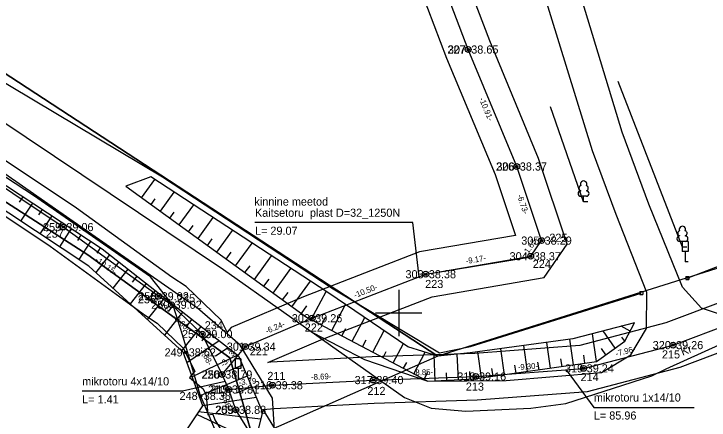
# Model space of a CAD drawing. Extents: x 647603 to 650850, y 6482647 to 6486043.
# Drawn here: x 649416.8 to 649476.7, y 6483340.8 to 6483375.8 of the extents above; entities that cross this region are included whole.
import ezdxf

# ---------------------------------------------------------------- set-up
doc = ezdxf.new("R2010")
doc.units = 0
for name, color, linetype in [('AED', 7, 'Continuous'), ('JOONSIDE', 7, 'Continuous'), ('KOORDPUNKT', 7, 'Continuous'), ('LIIKLUS', 7, 'Continuous'), ('MOOTKORG_EH2000', 7, 'Continuous'), ('MOOTMPUNKT', 7, 'Continuous'), ('MOOTNR', 7, 'Continuous'), ('MOOTPIIR', 7, 'Continuous'), ('PIIR', 7, 'Continuous'), ('PUU', 7, 'Continuous'), ('RELJEEF', 7, 'Continuous'), ('SITRASS', 7, 'Continuous'), ('TEE', 7, 'Continuous'), ('VORK', 7, 'Continuous')]:
    doc.layers.add(name, color=color, linetype=linetype)

msp = doc.modelspace()

# ---------------------------------------------------------------- linework, layer by layer
at = {"layer": 'AED'}
for p, q in [((649474.743, 6483353.128), (649474.743, 6483352.878)), ((649474.743, 6483353.128), (649474.993, 6483353.128)), ((649474.743, 6483352.878), (649474.993, 6483352.878)), ((649474.993, 6483353.128), (649474.993, 6483352.878)), ((649470.776, 6483351.837), (649470.776, 6483351.587)), ((649470.776, 6483351.837), (649471.026, 6483351.837)), ((649470.776, 6483351.587), (649471.026, 6483351.587)), ((649471.026, 6483351.837), (649471.026, 6483351.587))]:
    msp.add_line(p, q, dxfattribs=at)
for points in [[(649371.454, 6483402.728), (649368.986, 6483399.146), (649389.34, 6483386.557), (649409.157, 6483373.938), (649429.643, 6483361.724), (649444.366, 6483352.079), (649453.508, 6483346.556)], [(649474.868, 6483353.003), (649501.071, 6483363.059)], [(649453.508, 6483346.556), (649456.192, 6483347.11), (649470.901, 6483351.712)]]:
    msp.add_lwpolyline(points, dxfattribs=at)
at = {"layer": 'KOORDPUNKT'}
for centre, radius in [((649455.99, 6483372.697), 0.25), ((649455.99, 6483372.697), 0.025), ((649455.99, 6483372.697), 0.0221), ((649455.99, 6483372.697), 0.0191), ((649455.99, 6483372.697), 0.0161), ((649455.99, 6483372.697), 0.0132), ((649455.99, 6483372.697), 0.0102), ((649455.99, 6483372.697), 0.00726), ((649455.99, 6483372.697), 0.0043), ((649460.175, 6483362.617), 0.25), ((649460.175, 6483362.617), 0.025), ((649460.175, 6483362.617), 0.0221), ((649460.175, 6483362.617), 0.0191), ((649460.175, 6483362.617), 0.0161), ((649460.175, 6483362.617), 0.0132), ((649460.175, 6483362.617), 0.0102), ((649460.175, 6483362.617), 0.00726), ((649460.175, 6483362.617), 0.0043), ((649421.101, 6483357.4), 0.25), ((649421.101, 6483357.4), 0.025), ((649421.101, 6483357.4), 0.0221), ((649421.101, 6483357.4), 0.0191), ((649421.101, 6483357.4), 0.0161), ((649421.101, 6483357.4), 0.0132), ((649421.101, 6483357.4), 0.0102), ((649421.101, 6483357.4), 0.00726), ((649421.101, 6483357.4), 0.0043), ((649462.312, 6483356.237), 0.25), ((649462.312, 6483356.237), 0.025), ((649462.312, 6483356.237), 0.0221), ((649462.312, 6483356.237), 0.0191), ((649462.312, 6483356.237), 0.0161), ((649462.312, 6483356.237), 0.0132), ((649462.312, 6483356.237), 0.0102), ((649462.312, 6483356.237), 0.00726), ((649462.312, 6483356.237), 0.0043), ((649461.374, 6483354.884), 0.25), ((649461.374, 6483354.884), 0.025), ((649461.374, 6483354.884), 0.0221), ((649461.374, 6483354.884), 0.0191), ((649461.374, 6483354.884), 0.0161), ((649461.374, 6483354.884), 0.0132), ((649461.374, 6483354.884), 0.0102), ((649461.374, 6483354.884), 0.00726), ((649461.374, 6483354.884), 0.0043), ((649452.335, 6483353.338), 0.25), ((649452.335, 6483353.338), 0.025), ((649452.335, 6483353.338), 0.0221), ((649452.335, 6483353.338), 0.0191), ((649452.335, 6483353.338), 0.0161), ((649452.335, 6483353.338), 0.0132), ((649452.335, 6483353.338), 0.0102), ((649452.335, 6483353.338), 0.00726), ((649452.335, 6483353.338), 0.0043), ((649429.312, 6483351.437), 0.25), ((649429.312, 6483351.437), 0.025), ((649429.312, 6483351.437), 0.0221), ((649429.312, 6483351.437), 0.0191), ((649429.312, 6483351.437), 0.0161), ((649429.312, 6483351.437), 0.0132), ((649429.312, 6483351.437), 0.0102), ((649429.312, 6483351.437), 0.00726), ((649429.312, 6483351.437), 0.0043), ((649430.429, 6483350.709), 0.25), ((649430.429, 6483350.709), 0.025), ((649430.429, 6483350.709), 0.0221), ((649430.429, 6483350.709), 0.0191), ((649430.429, 6483350.709), 0.0161), ((649430.429, 6483350.709), 0.0132), ((649430.429, 6483350.709), 0.0102), ((649430.429, 6483350.709), 0.00726), ((649430.429, 6483350.709), 0.0043), ((649442.541, 6483349.547), 0.25), ((649442.541, 6483349.547), 0.025), ((649442.541, 6483349.547), 0.0221), ((649442.541, 6483349.547), 0.0191), ((649442.541, 6483349.547), 0.0161), ((649442.541, 6483349.547), 0.0132), ((649442.541, 6483349.547), 0.0102), ((649442.541, 6483349.547), 0.00726), ((649442.541, 6483349.547), 0.0043), ((649433.077, 6483348.182), 0.25), ((649433.077, 6483348.182), 0.025), ((649433.077, 6483348.182), 0.0221), ((649433.077, 6483348.182), 0.0191), ((649433.077, 6483348.182), 0.0161), ((649433.077, 6483348.182), 0.0132), ((649433.077, 6483348.182), 0.0102), ((649433.077, 6483348.182), 0.00726), ((649433.077, 6483348.182), 0.0043), ((649436.797, 6483347.099), 0.25), ((649473.637, 6483347.23), 0.25), ((649473.637, 6483347.23), 0.025), ((649473.637, 6483347.23), 0.0221), ((649473.637, 6483347.23), 0.0191), ((649473.637, 6483347.23), 0.0161), ((649473.637, 6483347.23), 0.0132), ((649473.637, 6483347.23), 0.0102), ((649473.637, 6483347.23), 0.00726), ((649473.637, 6483347.23), 0.0043), ((649436.797, 6483347.099), 0.025), ((649436.797, 6483347.099), 0.0221), ((649436.797, 6483347.099), 0.0191), ((649436.797, 6483347.099), 0.0161), ((649436.797, 6483347.099), 0.0132), ((649436.797, 6483347.099), 0.0102), ((649436.797, 6483347.099), 0.00726), ((649436.797, 6483347.099), 0.0043), ((649465.937, 6483345.229), 0.25), ((649434.791, 6483344.699), 0.25), ((649465.937, 6483345.229), 0.025), ((649465.937, 6483345.229), 0.0221), ((649465.937, 6483345.229), 0.0191), ((649465.937, 6483345.229), 0.0161), ((649465.937, 6483345.229), 0.0132), ((649465.937, 6483345.229), 0.0102), ((649465.937, 6483345.229), 0.00726), ((649465.937, 6483345.229), 0.0043), ((649434.791, 6483344.699), 0.025), ((649434.791, 6483344.699), 0.0221), ((649434.791, 6483344.699), 0.0191), ((649434.791, 6483344.699), 0.0161), ((649434.791, 6483344.699), 0.0132), ((649434.791, 6483344.699), 0.0102), ((649434.791, 6483344.699), 0.00726), ((649434.791, 6483344.699), 0.0043), ((649447.811, 6483344.218), 0.25), ((649447.811, 6483344.218), 0.025), ((649447.811, 6483344.218), 0.0221), ((649447.811, 6483344.218), 0.0191), ((649447.811, 6483344.218), 0.0161), ((649447.811, 6483344.218), 0.0132), ((649447.811, 6483344.218), 0.0102), ((649447.811, 6483344.218), 0.00726), ((649447.811, 6483344.218), 0.0043), ((649456.659, 6483344.525), 0.25), ((649456.659, 6483344.525), 0.025), ((649456.659, 6483344.525), 0.0221), ((649456.659, 6483344.525), 0.0191), ((649456.659, 6483344.525), 0.0161), ((649456.659, 6483344.525), 0.0132), ((649456.659, 6483344.525), 0.0102), ((649456.659, 6483344.525), 0.00726), ((649456.659, 6483344.525), 0.0043), ((649435.368, 6483343.411), 0.25), ((649439.137, 6483343.773), 0.25), ((649439.137, 6483343.773), 0.025), ((649439.137, 6483343.773), 0.0221), ((649439.137, 6483343.773), 0.0191), ((649439.137, 6483343.773), 0.0161), ((649439.137, 6483343.773), 0.0132), ((649439.137, 6483343.773), 0.0102), ((649439.137, 6483343.773), 0.00726), ((649439.137, 6483343.773), 0.0043), ((649435.368, 6483343.411), 0.025), ((649435.368, 6483343.411), 0.0221), ((649435.368, 6483343.411), 0.0191), ((649435.368, 6483343.411), 0.0161), ((649435.368, 6483343.411), 0.0132), ((649435.368, 6483343.411), 0.0102), ((649435.368, 6483343.411), 0.00726), ((649435.368, 6483343.411), 0.0043), ((649435.978, 6483341.653), 0.25), ((649435.978, 6483341.653), 0.025), ((649435.978, 6483341.653), 0.0221), ((649435.978, 6483341.653), 0.0191), ((649435.978, 6483341.653), 0.0161), ((649435.978, 6483341.653), 0.0132), ((649435.978, 6483341.653), 0.0102), ((649435.978, 6483341.653), 0.00726), ((649435.978, 6483341.653), 0.0043)]:
    msp.add_circle(centre, radius, dxfattribs=at)
at = {"layer": 'LIIKLUS'}
for p, q in [((649474.432, 6483356.144), (649474.432, 6483355.294)), ((649474.932, 6483356.144), (649474.432, 6483356.144)), ((649474.932, 6483356.144), (649474.932, 6483355.294)), ((649474.932, 6483355.294), (649474.432, 6483355.294)), ((649474.682, 6483355.294), (649474.682, 6483354.394)), ((649474.932, 6483354.394), (649474.682, 6483354.394))]:
    msp.add_line(p, q, dxfattribs=at)
for points in [[(649435.909, 6483346.053), (649435.909, 6483345.203)], [(649436.409, 6483346.053), (649435.909, 6483346.053)], [(649436.409, 6483346.053), (649436.409, 6483345.203)], [(649436.409, 6483345.203), (649435.909, 6483345.203)], [(649436.159, 6483345.203), (649436.159, 6483344.303)], [(649436.409, 6483344.303), (649436.159, 6483344.303)]]:
    msp.add_lwpolyline(points, dxfattribs=at)
at = {"layer": 'MOOTMPUNKT'}
for centre in [(649455.99, 6483372.697), (649460.175, 6483362.617), (649421.101, 6483357.4), (649462.312, 6483356.237), (649461.374, 6483354.884), (649452.335, 6483353.338), (649429.312, 6483351.437), (649430.429, 6483350.709), (649442.541, 6483349.547), (649433.077, 6483348.182), (649436.797, 6483347.099), (649473.637, 6483347.23), (649431.645, 6483346.604), (649434.791, 6483344.699), (649465.937, 6483345.229), (649447.811, 6483344.218), (649456.659, 6483344.525), (649439.137, 6483343.773), (649435.368, 6483343.411), (649432.938, 6483342.853), (649435.978, 6483341.653)]:
    msp.add_circle(centre, 0.1, dxfattribs=at)
at = {"layer": 'MOOTPIIR'}
for points in [[(649482.951, 6483352.883), (649473.031, 6483349.139), (649465.607, 6483347.21), (649456.549, 6483346.522), (649447.725, 6483346.216), (649438.99, 6483345.768), (649438.713, 6483345.741), (649443.294, 6483347.694), (649452.87, 6483351.4), (649462.539, 6483353.054), (649464.527, 6483355.921), (649462.049, 6483363.319), (649457.849, 6483373.436), (649454.612, 6483381.937)], [(649450.846, 6483380.585), (649454.131, 6483371.958), (649458.301, 6483361.915), (649460.052, 6483356.687), (649451.8, 6483355.276), (649441.788, 6483351.4), (649435.571, 6483348.75), (649435.228, 6483348.34), (649434.715, 6483349.384), (649431.676, 6483352.284), (649430.446, 6483353.085), (649422.244, 6483359.042), (649409.057, 6483367.829), (649395.647, 6483376.332)], [(649406.877, 6483364.475), (649419.958, 6483355.758), (649428.178, 6483349.789), (649429.182, 6483349.134), (649431.439, 6483346.98), (649432.422, 6483344.983), (649431.974, 6483344.447), (649433.154, 6483343.46), (649433.409, 6483342.893), (649433.568, 6483341.229), (649433.994, 6483341.27), (649434.161, 6483340.788), (649436.919, 6483336.336)], [(649440.395, 6483338.322), (649438.311, 6483341.684), (649439.284, 6483341.778), (649447.897, 6483342.22), (649456.769, 6483342.528), (649466.267, 6483343.248), (649474.243, 6483345.321), (649484.459, 6483349.177)]]:
    msp.add_lwpolyline(points, dxfattribs=at)
at = {"layer": 'PIIR'}
for points in [[(649030.89, 6483443.72), (649195.93, 6483497.36), (649207.24, 6483501.6), (649221.37, 6483489), (649237.86, 6483475.28), (649259.51, 6483459.39), (649287.8, 6483440.33), (649308.21, 6483427), (649382.93, 6483380.95), (649423.23, 6483355.02), (649435.44, 6483346.12), (649437.44, 6483339.23), (649387.45, 6483326), (649170.5, 6483265.73), (649069.04, 6483234.18), (648944.67, 6483191.88)], [(649264.11, 6483465.93), (649292.22, 6483446.99), (649312.49, 6483433.76), (649368.46, 6483399.44), (649369.57, 6483401.03), (649453.38, 6483346.29), (649437.44, 6483339.23), (649435.44, 6483346.12), (649423.23, 6483355.02), (649382.93, 6483380.95), (649308.21, 6483427), (649287.8, 6483440.33)]]:
    msp.add_lwpolyline(points, dxfattribs=at)
msp.add_lwpolyline([(649453.38, 6483346.29), (649369.57, 6483401.03), (649434.06, 6483494.74), (649482.17, 6483457.59), (649486.83, 6483429.51), (649501.28, 6483361.32)], close=True, dxfattribs=at)
at = {"layer": 'PUU'}
for p, q in [((649474.449, 6483355.682), (649468.918, 6483369.934)), ((649465.931, 6483359.576), (649463.077, 6483367.762)), ((649466.171, 6483360.051), (649465.691, 6483360.051)), ((649465.931, 6483359.576), (649465.931, 6483360.051)), ((649466.311, 6483359.576), (649465.931, 6483359.576)), ((649474.689, 6483356.157), (649474.209, 6483356.157)), ((649474.449, 6483355.682), (649474.449, 6483356.157)), ((649474.829, 6483355.682), (649474.449, 6483355.682))]:
    msp.add_line(p, q, dxfattribs=at)
for centre, radius, start, end in [((649465.761, 6483360.749), 0.233, 109.02174, 253.14154), ((649465.931, 6483361.096), 0.277, 332.5799, 207.4201), ((649466.101, 6483360.749), 0.233, 286.85082, 70.98591), ((649465.694, 6483360.288), 0.238, 90.0016, 269.3953), ((649466.168, 6483360.288), 0.238, 270.6047, 89.9984), ((649474.449, 6483357.202), 0.277, 332.5799, 207.4201), ((649474.279, 6483356.855), 0.233, 109.02174, 253.14154), ((649474.619, 6483356.855), 0.233, 286.85082, 70.98591), ((649474.212, 6483356.394), 0.238, 90.0016, 269.3953), ((649474.686, 6483356.394), 0.238, 270.6047, 89.9984)]:
    msp.add_arc(centre, radius, start, end, dxfattribs=at)
at = {"layer": 'RELJEEF'}
for p, q in [((649427.85, 6483359.931), (649428.99, 6483361.503)), ((649429.469, 6483358.757), (649430.665, 6483360.407)), ((649417.608, 6483360.016), (649417.303, 6483359.552)), ((649428.66, 6483359.344), (649429.01, 6483359.827)), ((649418.443, 6483359.466), (649417.424, 6483357.918)), ((649431.089, 6483357.583), (649432.341, 6483359.31)), ((649419.279, 6483358.916), (649418.972, 6483358.451)), ((649430.279, 6483358.17), (649430.646, 6483358.676)), ((649420.114, 6483358.367), (649419.092, 6483356.815)), ((649432.708, 6483356.409), (649434.016, 6483358.214)), ((649420.949, 6483357.817), (649420.642, 6483357.351)), ((649431.898, 6483356.996), (649432.282, 6483357.526)), ((649421.785, 6483357.267), (649420.761, 6483355.711)), ((649434.327, 6483355.235), (649435.692, 6483357.117)), ((649422.62, 6483356.717), (649422.312, 6483356.25)), ((649423.455, 6483356.168), (649422.429, 6483354.608)), ((649433.518, 6483355.822), (649433.918, 6483356.375)), ((649424.29, 6483355.618), (649423.982, 6483355.149)), ((649435.946, 6483354.061), (649437.367, 6483356.021)), ((649425.086, 6483355.013), (649423.894, 6483353.492)), ((649435.137, 6483354.648), (649435.555, 6483355.225)), ((649425.873, 6483354.396), (649425.501, 6483353.922)), ((649437.566, 6483352.887), (649439.042, 6483354.924)), ((649426.66, 6483353.779), (649425.374, 6483352.139)), ((649436.756, 6483353.474), (649437.191, 6483354.074)), ((649439.185, 6483351.714), (649440.718, 6483353.828)), ((649427.447, 6483353.162), (649427.047, 6483352.652)), ((649438.375, 6483352.301), (649438.827, 6483352.923)), ((649440.804, 6483350.54), (649442.393, 6483352.731)), ((649428.234, 6483352.544), (649426.855, 6483350.786)), ((649429.021, 6483351.927), (649428.593, 6483351.382)), ((649439.995, 6483351.127), (649440.463, 6483351.773)), ((649442.459, 6483349.423), (649443.737, 6483351.852)), ((649429.808, 6483351.31), (649428.336, 6483349.434)), ((649430.595, 6483350.693), (649430.139, 6483350.113)), ((649441.614, 6483349.953), (649442.099, 6483350.622)), ((649444.229, 6483348.491), (649445.406, 6483350.729)), ((649431.381, 6483350.076), (649429.817, 6483348.081)), ((649443.344, 6483348.957), (649443.712, 6483349.657)), ((649445.999, 6483347.56), (649447.075, 6483349.605)), ((649432.168, 6483349.459), (649431.685, 6483348.843)), ((649432.955, 6483348.842), (649431.298, 6483346.728)), ((649445.114, 6483348.026), (649445.452, 6483348.668)), ((649447.769, 6483346.629), (649448.743, 6483348.48)), ((649468.665, 6483346.98), (649467.611, 6483348.447)), ((649469.949, 6483348.442), (649469.17, 6483348.85)), ((649433.742, 6483348.225), (649433.028, 6483347.596)), ((649467.041, 6483345.813), (649466.699, 6483348.211)), ((649469.477, 6483347.564), (649469.229, 6483347.909)), ((649434.529, 6483347.608), (649431.76, 6483345.706)), ((649446.884, 6483347.094), (649447.191, 6483347.679)), ((649449.538, 6483345.697), (649450.411, 6483347.356)), ((649461.101, 6483344.966), (649460.784, 6483347.193)), ((649463.081, 6483345.248), (649462.765, 6483347.465)), ((649465.061, 6483345.531), (649464.746, 6483347.738)), ((649435.316, 6483346.991), (649434.223, 6483346.269)), ((649448.654, 6483346.163), (649448.931, 6483346.689)), ((649451.308, 6483344.766), (649452.289, 6483346.63)), ((649457.141, 6483344.402), (649456.821, 6483346.649)), ((649459.121, 6483344.684), (649458.802, 6483346.921)), ((649467.853, 6483346.397), (649467.469, 6483346.931)), ((649436.103, 6483346.374), (649432.204, 6483344.496)), ((649453.151, 6483344.16), (649453.05, 6483346.393)), ((649455.149, 6483344.25), (649455.049, 6483346.451)), ((649464.071, 6483345.39), (649463.976, 6483346.053)), ((649466.051, 6483345.672), (649465.953, 6483346.358)), ((649436.541, 6483345.49), (649435.32, 6483344.974)), ((649450.423, 6483345.232), (649450.692, 6483345.742)), ((649460.111, 6483344.825), (649460.016, 6483345.495)), ((649462.091, 6483345.107), (649461.996, 6483345.774)), ((649452.193, 6483344.3), (649452.513, 6483344.908)), ((649454.15, 6483344.205), (649454.121, 6483344.85)), ((649456.148, 6483344.296), (649456.117, 6483344.971)), ((649458.131, 6483344.543), (649458.035, 6483345.215)), ((649436.931, 6483344.569), (649432.816, 6483342.83)), ((649437.32, 6483343.648), (649436.021, 6483343.099)), ((649437.709, 6483342.727), (649433.117, 6483342.01)), ((649437.611, 6483338.917), (649432.615, 6483341.25)), ((649438.103, 6483340.856), (649432.763, 6483341.473))]:
    msp.add_line(p, q, dxfattribs=at)
for points in [[(649419.958, 6483334.394), (649423.583, 6483335.779), (649431.624, 6483339.75), (649433.117, 6483342.01), (649431.428, 6483346.609), (649423.308, 6483354.027), (649404.819, 6483366.253), (649385.319, 6483378.733), (649368.64, 6483389.26), (649341.682, 6483405.537), (649308.831, 6483425.971), (649285.913, 6483440.311), (649258.427, 6483459.304), (649235.793, 6483475.733), (649216.04, 6483492.653), (649209.506, 6483499.772)], [(649209.506, 6483499.772), (649217.115, 6483493.868), (649236.267, 6483477.295), (649259.422, 6483460.628), (649286.955, 6483442.064), (649309.742, 6483427.196), (649342.254, 6483406.601), (649369.269, 6483390.901), (649385.992, 6483380.276), (649405.659, 6483367.88), (649424.439, 6483355.52), (649436.2, 6483346.298), (649438.252, 6483341.443), (649437.05, 6483336.706), (649431.301, 6483332.846), (649425.167, 6483331.088), (649420.418, 6483329.817)], [(649428.642, 6483361.731), (649426.48, 6483360.924), (649442.044, 6483349.641), (649452.515, 6483344.131), (649456.512, 6483344.312), (649467.041, 6483345.813), (649469.497, 6483347.578), (649470.318, 6483349.147)], [(649470.318, 6483349.147), (649465.003, 6483347.773), (649456.169, 6483346.559), (649453.38, 6483346.29), (649450.796, 6483347.096), (649443.882, 6483351.757), (649428.642, 6483361.731)]]:
    msp.add_lwpolyline(points, dxfattribs=at)
at = {"layer": 'SITRASS'}
for points in [[(649447.38, 6483321.491), (649443.803, 6483326.056), (649440.585, 6483330.122), (649436.953, 6483335.381), (649434.763, 6483338.582), (649432.885, 6483342.952), (649431.362, 6483348.127), (649430.576, 6483350.636), (649428.624, 6483353.121), (649418.529, 6483360.118), (649407.522, 6483367.31), (649396.192, 6483374.63), (649384.92, 6483381.965), (649373.404, 6483389.279), (649361.91, 6483395.627), (649350.915, 6483402.061), (649339.529, 6483408.83), (649328.257, 6483415.96), (649317.024, 6483423.103), (649305.695, 6483430.168), (649294.525, 6483437.623), (649283.035, 6483445.069)], [(649434.791, 6483344.699), (649436.797, 6483347.099), (649442.541, 6483349.547), (649452.335, 6483353.338), (649461.374, 6483354.884), (649462.312, 6483356.237), (649460.175, 6483362.617), (649455.99, 6483372.697), (649452.729, 6483381.261), (649444.44, 6483405.779), (649442.647, 6483409.274), (649433.06, 6483417.949), (649425, 6483425.814), (649423.678, 6483428.369)], [(649434.791, 6483344.699), (649433.077, 6483348.182), (649430.429, 6483350.709), (649429.312, 6483351.437), (649421.101, 6483357.4), (649407.967, 6483366.152), (649394.581, 6483374.64), (649383.236, 6483381.738), (649374.912, 6483386.597), (649367.488, 6483391.143), (649354.628, 6483398.109), (649343.896, 6483405.039), (649332.748, 6483412.281), (649322.823, 6483418.516)], [(649435.368, 6483343.411), (649439.137, 6483343.773), (649447.811, 6483344.218), (649456.659, 6483344.525), (649465.937, 6483345.229), (649473.637, 6483347.23), (649483.705, 6483351.03), (649493.556, 6483355.331), (649505.644, 6483360.656), (649517.604, 6483364.786)], [(649435.368, 6483343.411), (649439.137, 6483343.773), (649447.811, 6483344.218), (649456.659, 6483344.525), (649465.937, 6483345.229), (649473.637, 6483347.23), (649483.705, 6483351.03), (649493.556, 6483355.331), (649505.644, 6483360.656), (649517.604, 6483364.786)], [(649451.774, 6483353.121), (649451.232, 6483357.787), (649437.618, 6483357.787)], [(649434.791, 6483344.699), (649436.797, 6483347.099), (649442.541, 6483349.547), (649452.335, 6483353.338), (649461.41, 6483354.827)], [(649464.421, 6483345.114), (649466.813, 6483341.866), (649475.469, 6483341.866)], [(649435.368, 6483343.411), (649434.791, 6483344.699)], [(649435.056, 6483344.108), (649431.382, 6483343.26), (649422.726, 6483343.26)], [(649448.313, 6483321.846), (649445.922, 6483325.32), (649441.797, 6483331.35), (649438.657, 6483337.329), (649435.978, 6483341.653), (649435.368, 6483343.411)], [(649447.38, 6483321.527), (649448.313, 6483321.846), (649445.922, 6483325.32), (649441.797, 6483331.35), (649438.657, 6483337.329), (649435.978, 6483341.653), (649435.368, 6483343.411)]]:
    msp.add_lwpolyline(points, dxfattribs=at)
at = {"layer": 'TEE'}
for points in [[(649480.984, 6483348.766), (649476.095, 6483350.411), (649474.463, 6483352.224), (649471.564, 6483359.375), (649469.256, 6483365.59), (649452.116, 6483422.032)], [(649442.62, 6483348.283), (649447.051, 6483346.005), (649452.515, 6483344.131), (649459.258, 6483344.18), (649467.474, 6483344.857), (649469.999, 6483346.397), (649471.344, 6483348.649), (649471.389, 6483351.754), (649468.752, 6483358.482), (649466.697, 6483363.972), (649448.97, 6483421.402)], [(649388.245, 6483384.246), (649408.105, 6483371.686), (649434.892, 6483353.753), (649450.498, 6483342.707), (649452.798, 6483341.799), (649455.776, 6483341.544), (649461.392, 6483341.8), (649464.401, 6483342.197), (649471.82, 6483344.597), (649473.056, 6483345.195), (649480.984, 6483348.766)], [(649348.297, 6483309.041), (649371.951, 6483315.535), (649407.867, 6483325.326), (649431.596, 6483331.691), (649437.006, 6483335.352), (649438.859, 6483337.925), (649439.308, 6483339.936), (649439.113, 6483342.663), (649436.349, 6483347.228), (649432.668, 6483350.418), (649406.259, 6483368.78), (649386.528, 6483381.516)]]:
    msp.add_lwpolyline(points, dxfattribs=at)
at = {"layer": 'VORK'}
for p, q in [((649450, 6483352), (649450, 6483348)), ((649448, 6483350), (649452, 6483350))]:
    msp.add_line(p, q, dxfattribs=at)

# ---------------------------------------------------------------- texts
at = {"layer": 'JOONSIDE'}
for s, rotation, p in [('-10.91-', 292.54718, (649456.916, 6483368.445)), ('-6.73-', 288.51843, (649460.191, 6483360.129)), ('-1.65-', 55.26743, (649461.047, 6483354.895)), ('-10.15-', 324.01206, (649423.8, 6483354.482)), ('-9.17-', 9.70576, (649455.823, 6483354.213)), ('-10.50-', 21.16011, (649446.243, 6483351.275)), ('-1.33-', 326.90587, (649428.61, 6483350.97)), ('-3.66-', 316.33943, (649430.495, 6483349.575)), ('-6.24-', 23.08292, (649438.641, 6483348.184)), ('-3.88-', 296.20201, (649432.797, 6483346.995)), ('-3.13-', 50.11, (649434.942, 6483345.308)), ('-7.96-', 14.56725, (649468.75, 6483346.244)), ('-9.30-', 4.3392, (649460.28, 6483345.076)), ('-8.69-', 2.93686, (649442.461, 6483344.219)), ('-8.85-', 1.9872, (649451.226, 6483344.612)), ('-3.79-', 5.48624, (649436.231, 6483343.77)), ('-1.86-', 289.13602, (649434.613, 6483343.223))]:
    msp.add_text(s, height=0.5, rotation=rotation, dxfattribs=at).set_placement(p)
at = {"layer": 'KOORDPUNKT'}
for s, p in [('227 ', (649454.193, 6483372.347)), ('226 ', (649458.378, 6483362.267)), ('237 ', (649419.579, 6483356.484)), ('225 ', (649462.982, 6483356.132)), ('224 ', (649461.551, 6483353.873)), ('223 ', (649452.28, 6483352.147)), ('236 ', (649427.515, 6483350.83)), ('235 ', (649430.898, 6483350.917)), ('234 ', (649433.288, 6483348.587)), ('222 ', (649441.907, 6483348.399)), ('221 ', (649437.163, 6483346.346)), ('215 ', (649472.681, 6483346.082)), ('220 ', (649432.994, 6483344.349)), ('211 ', (649438.679, 6483344.224)), ('214 ', (649465.668, 6483344.128)), ('210 ', (649433.571, 6483343.061)), ('212 ', (649447.301, 6483342.933)), ('213 ', (649455.785, 6483343.306)), ('209 ', (649434.181, 6483341.303))]:
    msp.add_text(s, height=0.7, dxfattribs=at).set_placement(p)
at = {"layer": 'MOOTKORG_EH2000'}
for s, p in [(' 38.65', (649455.99, 6483372.347)), (' 38.37', (649460.175, 6483362.267)), (' 39.06', (649421.101, 6483357.05)), (' 38.29', (649462.312, 6483355.887)), (' 38.37', (649461.374, 6483354.534)), (' 38.38', (649452.335, 6483352.988)), (' 39.02', (649429.312, 6483351.087)), (' 39.02', (649430.429, 6483350.359)), (' 39.26', (649442.541, 6483349.197)), (' 39.00', (649433.077, 6483347.832)), (' 39.34', (649436.797, 6483346.749)), (' 39.26', (649473.637, 6483346.88)), (' 38.62', (649431.645, 6483346.254)), (' 39.24', (649465.937, 6483344.879)), (' 38.79', (649434.791, 6483344.349)), (' 39.16', (649456.659, 6483344.175)), (' 39.40', (649447.811, 6483343.868)), (' 38.81', (649435.368, 6483343.061)), (' 39.38', (649439.137, 6483343.423)), (' 38.38', (649432.938, 6483342.503)), (' 38.88', (649435.978, 6483341.303))]:
    msp.add_text(s, height=0.7, dxfattribs=at).set_placement(p)
at = {"layer": 'MOOTNR'}
for s, p in [('307 ', (649454.24, 6483372.347)), ('306 ', (649458.425, 6483362.267)), ('259 ', (649419.351, 6483357.05)), ('305 ', (649460.562, 6483355.887)), ('304 ', (649459.554, 6483354.534)), ('303 ', (649450.585, 6483352.988)), ('258 ', (649427.562, 6483351.087)), ('250 ', (649428.679, 6483350.359)), ('302 ', (649440.791, 6483349.197)), ('257 ', (649431.327, 6483347.832)), ('301 ', (649435.187, 6483346.749)), ('320 ', (649471.887, 6483346.88)), ('249 ', (649429.825, 6483346.254)), ('319 ', (649464.327, 6483344.879)), ('256 ', (649433.041, 6483344.349)), ('318 ', (649455.049, 6483344.175)), ('317 ', (649446.201, 6483343.868)), ('315 ', (649433.758, 6483343.061)), ('316 ', (649437.527, 6483343.423)), ('248 ', (649431.118, 6483342.503)), ('255 ', (649434.228, 6483341.303))]:
    msp.add_text(s, height=0.7, dxfattribs=at).set_placement(p)
at = {"layer": 'SITRASS'}
for s, p in [('kinnine meetod', (649437.567, 6483359.249)), ('Kaitsetoru  plast D=32_1250N', (649437.618, 6483358.287)), ('L= 29.07', (649437.618, 6483356.737)), ('mikrotoru 4x14/10 ', (649422.726, 6483343.76)), ('mikrotoru 1x14/10 ', (649466.813, 6483342.366)), ('L= 1.41', (649422.726, 6483342.21)), ('L= 85.96', (649466.813, 6483340.816))]:
    msp.add_text(s, height=0.7, dxfattribs=at).set_placement(p)
at = {"layer": 'TEE'}
msp.add_text('Kr', height=0.7, rotation=20.93405, dxfattribs=at).set_placement((649474.458, 6483346.31))

doc.saveas('drawing.dxf')
